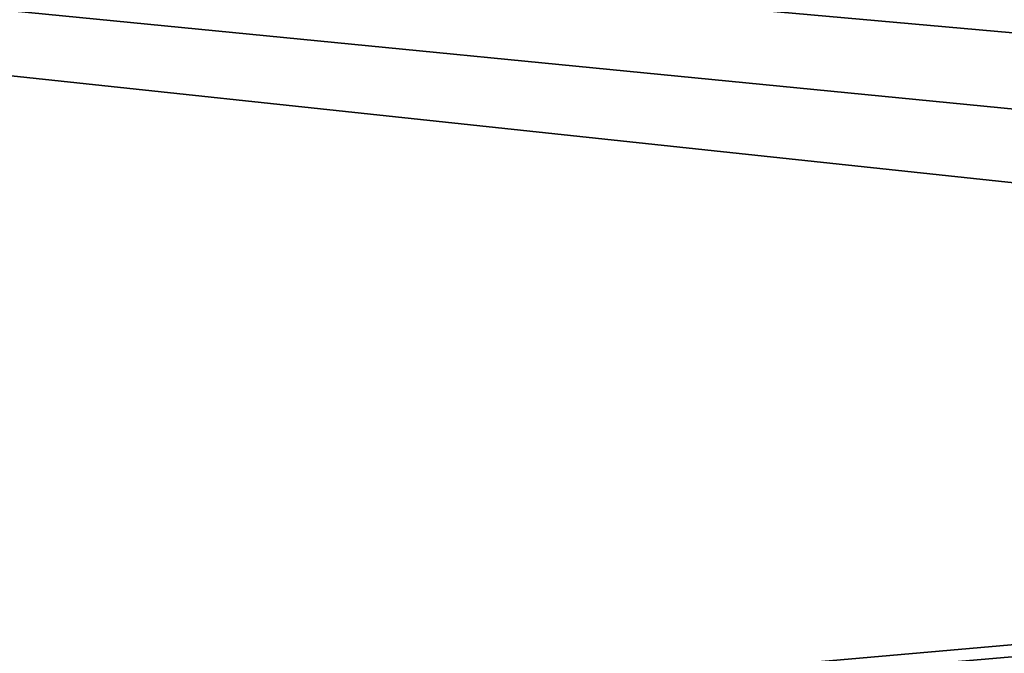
# Model space of a CAD drawing. Header units: metres. Extents: x -31 to 116, y -82 to 82.
# Tile 302 of 656: x 16.261 to 17.655, y -46.386 to -45.489. Entities that reach past the tile are written whole.
import ezdxf

# ---------------------------------------------------------------- set-up
doc = ezdxf.new("R2010")
doc.units = ezdxf.units.M
doc.layers.add('solid_80000000GA_10_1', color=7, linetype='CONTINUOUS')

msp = doc.modelspace()

# ---------------------------------------------------------------- linework, layer by layer
at = {"layer": 'solid_80000000GA_10_1'}
for points in [[(23.04767, -45.987385, 39.7789), (23.04767, -42.828625, 43.16143), (5.595928, -44.432323, 41.173279)], [(5.595928, -44.432323, -41.173279), (23.04767, -43.16143, -42.828629), (23.04767, -46.293915, -39.421745)], [(12.5, -44.230812, -38.485485), (12.5, -47.021606, -35.020927), (103, -46.390305, -39.609806)], [(12.5, -44.230812, 38.485485), (20.001122, -44.28376, 38.723598), (103, -46.380795, 39.620941)], [(12.5, -47.021595, 35.020939), (12.5, -44.230812, 38.485485), (103, -46.380795, 39.620941)], [(20.001122, -44.28376, -38.723598), (12.5, -44.230812, -38.485485), (103, -46.390305, -39.609806)], [(5.595928, -47.434151, -37.67588), (5.595928, -44.432323, -41.173279), (23.04767, -46.293915, -39.421745)], [(21.746084, -46.015488, 39.712269), (5.595928, -44.432323, 41.173279), (5.595928, -47.434151, 37.675877)], [(21.746084, -46.015488, 39.712269), (23.04767, -45.987385, 39.7789), (5.595928, -44.432323, 41.173279)], [(20.454863, -46.149815, 39.523384), (21.746084, -46.015488, 39.712269), (5.595928, -47.434151, 37.675877)], [(19.199436, -46.386986, 39.213951), (20.454863, -46.149815, 39.523384), (5.595928, -47.434151, 37.675877)], [(5.595928, -47.434151, -37.67588), (23.04767, -46.293915, -39.421745), (23.04767, -49.158199, -35.786476)], [(12.5, -47.021595, 35.020939), (103, -46.380795, 39.620941), (103, -49.348671, 35.856754)]]:
    msp.add_3dface(points, dxfattribs=at)

doc.saveas('drawing.dxf')
